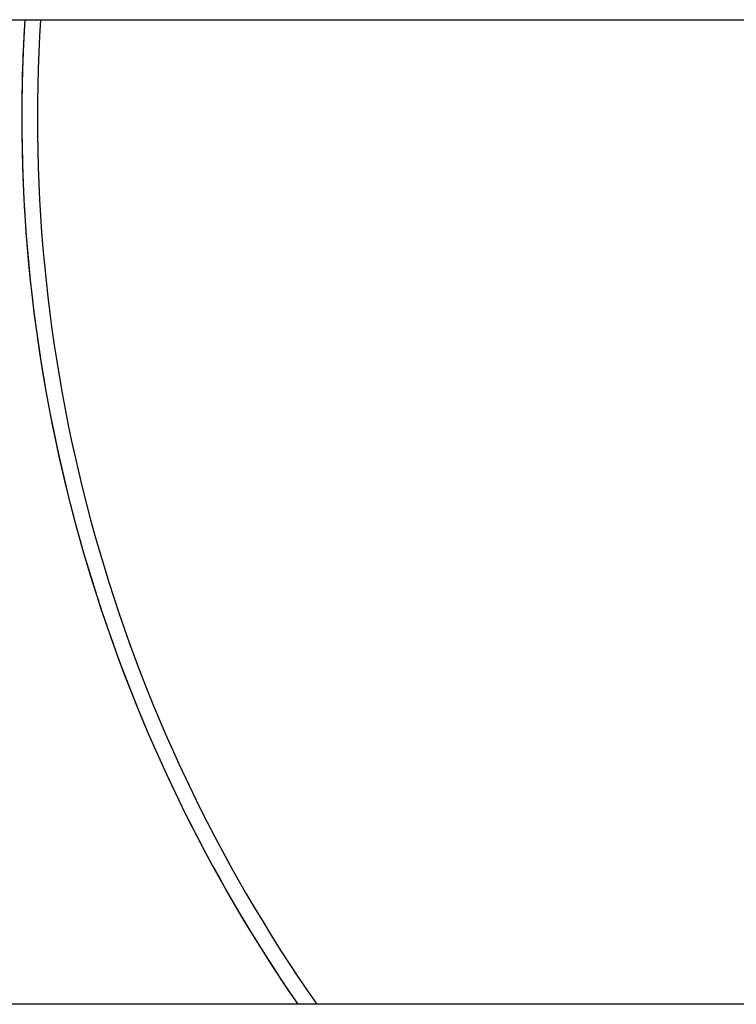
# Model space of a CAD drawing. Header units: inches. Extents: x 24 to 1128, y -69 to 748.
# Tile 537 of 656: x 949 to 960, y 295 to 311. Entities that reach past the tile are written whole.
import ezdxf

# ---------------------------------------------------------------- set-up
doc = ezdxf.new("R2010")
doc.units = ezdxf.units.IN
doc.header["$LTSCALE"] = 32
doc.header["$MEASUREMENT"] = 0
doc.layers.add('Visible (ANSI)', color=7, linetype='Continuous', lineweight=30)

msp = doc.modelspace()

# ---------------------------------------------------------------- linework, layer by layer
at = {"layer": 'Visible (ANSI)'}
for p, q in [((902.45453, 311.10867), (979.45453, 311.10867)), ((979.45453, 295.35867), (902.45453, 295.35867))]:
    msp.add_line(p, q, dxfattribs=at)
for radius, start, end in [(25, 176.416678, 214.576076), (25, 176.416678, 180), (24.75, 176.380435, 214.975934), (25, 180, 214.576076)]:
    msp.add_arc((974.03453, 309.54617), radius, start, end, dxfattribs=at)

doc.saveas('drawing.dxf')
